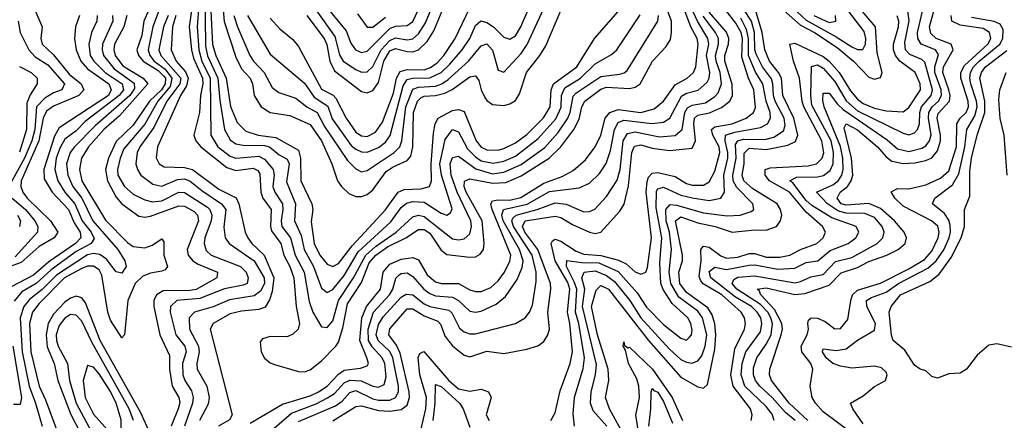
# Model space of a CAD drawing. Header units: inches. Extents: x 884549 to 1028252, y 526810 to 653624.
# Tile 991 of 1056: x 1016312 to 1019765, y 625810 to 627215. Entities that reach past the tile are written whole.
import ezdxf

# ---------------------------------------------------------------- set-up
doc = ezdxf.new("R2010")
doc.units = ezdxf.units.IN
doc.header["$MEASUREMENT"] = 0
doc.layers.add('B0612', color=7, linetype='Continuous')

msp = doc.modelspace()

# ---------------------------------------------------------------- linework, layer by layer
at = {"layer": 'B0612', "color": 5}
for points, elevation in [([(1016959.3, 627430), (1016963.1, 627123.1), (1016970, 627088.6), (1017007.1, 627010), (1017013, 626933), (1017029.6, 626830), (1017050, 626793.5), (1017070, 626780.2), (1017095.6, 626775.6), (1017170, 626774.7), (1017187.5, 626770), (1017221.7, 626741.7), (1017250, 626725.9), (1017257.1, 626710), (1017246.9, 626646.9), (1017279.3, 626570), (1017275.7, 626510), (1017299, 626459), (1017308.8, 626410), (1017342.4, 626350), (1017370, 626274.3), (1017390, 626258.5), (1017410, 626269.7), (1017450, 626318.7), (1017499.2, 626400.8), (1017613, 626507), (1017650, 626556.3), (1017668.1, 626571.9), (1017690, 626577.9), (1017730, 626575), (1017790, 626537.4), (1017810, 626530.1), (1017822.5, 626537.5), (1017827.9, 626552.1), (1017791.4, 626670), (1017784.8, 626710), (1017804.3, 626795.7), (1017830, 626830.6), (1017850, 626822.2), (1017882.6, 626762.6), (1017910, 626734.1), (1017930, 626720.6), (1017972, 626712), (1018010, 626719.5), (1018050, 626737.3), (1018130, 626798.5), (1018192.2, 626867.8), (1018211.1, 626908.9), (1018212, 626950), (1018223.4, 626976.6), (1018278.4, 627010), (1018330, 627060.9), (1018386.8, 627093.2), (1018406.3, 627110), (1018487.8, 627232.2)], 2160), ([(1017120.3, 625799.8), (1017233.5, 625866.5), (1017330, 625896), (1017359.8, 625910), (1017390.3, 625929.7), (1017430, 625972.6), (1017450, 625985.9), (1017507, 625993), (1017530, 626001.9), (1017534.9, 626010), (1017529.6, 626030), (1017504.7, 626090), (1017511.9, 626170), (1017527.5, 626210), (1017577.3, 626270), (1017586.5, 626330), (1017610, 626357.5), (1017650, 626375.9), (1017690, 626381.5), (1017710, 626373.2), (1017740.7, 626320.7), (1017770, 626295.8), (1017790, 626289.8), (1017850, 626289.8), (1017890, 626267.7), (1017910, 626262.1), (1017930, 626262.6), (1017963.7, 626276.3), (1017990, 626299.9), (1018011.3, 626330), (1018031, 626369), (1018033.7, 626390), (1017968.8, 626550), (1017963.9, 626570), (1017970, 626579.6), (1017990, 626584.1), (1018030, 626582.6), (1018068.6, 626591.4), (1018150, 626642.3), (1018214, 626666), (1018253, 626687), (1018295.6, 626724.4), (1018330, 626769), (1018349.8, 626810.2), (1018365, 626870), (1018381.7, 626890), (1018410, 626900.1), (1018490, 626890.2), (1018537.1, 626902.9), (1018569.8, 626930.2), (1018610, 626987.4), (1018651.9, 627010), (1018674.8, 627030), (1018682.3, 627050), (1018691.3, 627130), (1018687.1, 627150), (1018665.9, 627190), (1018590.9, 627390)], 2080), ([(1017110.4, 627230), (1017190, 627094.7), (1017310, 626993.3), (1017344.1, 626944.1), (1017392.5, 626912.5), (1017408, 626868), (1017474.7, 626774.7), (1017490, 626760.8), (1017510, 626752), (1017530, 626751.4), (1017570, 626767.2), (1017594.2, 626785.8), (1017610.8, 626809.2), (1017656.4, 626983.6), (1017670, 627005.6), (1017689.4, 627010.6), (1017750, 627011.7), (1017790, 627030.7), (1017820.6, 627059.4), (1017863.3, 627110), (1017890.5, 627149.5), (1017910, 627194.7), (1017928.9, 627211.1), (1017950, 627205.4), (1017973.5, 627190), (1018010, 627154.6), (1018030, 627147.3), (1018050, 627159.3), (1018068.6, 627190), (1018146.5, 627370)], 2260), ([(1017178.9, 625761.1), (1017264.7, 625835.3), (1017351.5, 625868.5), (1017391.4, 625888.6), (1017415.5, 625904.5), (1017450, 625941.7), (1017470, 625951.5), (1017508.8, 625948.8), (1017550, 625929.8), (1017570, 625926.8), (1017590, 625935.4), (1017597.4, 625962.6), (1017591.8, 626010), (1017582.9, 626030), (1017547.9, 626067.9), (1017535.3, 626090), (1017533.7, 626130), (1017552.1, 626190), (1017608.1, 626250), (1017619.8, 626270), (1017630.7, 626309.3), (1017641.1, 626318.9), (1017650, 626325), (1017670, 626327.5), (1017690, 626314.2), (1017729.2, 626270), (1017750, 626254.6), (1017770, 626246.6), (1017830, 626242.8), (1017850.9, 626230.9), (1017890, 626193.7), (1017910, 626189.7), (1017930, 626192.6), (1017982.8, 626217.2), (1018015.2, 626244.8), (1018055.9, 626304.1), (1018074.2, 626345.8), (1018077.4, 626370), (1018065, 626410), (1018007.2, 626510), (1018003, 626530), (1018008, 626550), (1018091.6, 626568.4), (1018170, 626612.3), (1018274.3, 626625.7), (1018310, 626641.8), (1018344.5, 626675.5), (1018368.5, 626711.5), (1018383.5, 626756.5), (1018398.2, 626830), (1018410, 626854.3), (1018430, 626863), (1018528.1, 626851.9), (1018570, 626856.6), (1018592.2, 626870), (1018632.5, 626947.5), (1018650, 626957.7), (1018691.2, 626968.8), (1018723.1, 626996.9), (1018729.9, 627010), (1018732.5, 627030), (1018720.1, 627090), (1018728.1, 627130), (1018725.3, 627150), (1018688.3, 627210), (1018626.3, 627346.3)], 2060), ([(1017349.8, 627250), (1017416.9, 627156.9), (1017432.7, 627092.7), (1017445.6, 627070), (1017490, 627040.8), (1017510, 627031.9), (1017530, 627032.1), (1017550, 627051.8), (1017579.4, 627110), (1017610, 627142.6), (1017630, 627151.6), (1017670, 627144.8), (1017690, 627148.3), (1017710, 627165.4), (1017735, 627205), (1017778.2, 627310)], 2340), ([(1017390, 627256.9), (1017456.7, 627176.7), (1017473.4, 627133.4), (1017488.8, 627110), (1017510, 627100.8), (1017530, 627105.1), (1017610, 627184), (1017630, 627192.7), (1017670, 627195.6), (1017690, 627209.1), (1017747, 627330)], 2360), ([(1017062.2, 627230), (1017075.2, 627190), (1017118.6, 627090), (1017131.1, 627070), (1017169.1, 627030), (1017197.6, 626977.6), (1017220.5, 626960.5), (1017280.5, 626940.5), (1017318.3, 626910), (1017355.3, 626890), (1017380.3, 626840.3), (1017461.2, 626721.2), (1017490, 626692.3), (1017510, 626682.1), (1017530, 626687), (1017624.9, 626750), (1017644.8, 626770), (1017651.6, 626790), (1017665.7, 626910), (1017690, 626971.9), (1017710, 626978.5), (1017770, 626982.4), (1017791.7, 626990), (1017814.6, 627005.4), (1017886.2, 627070), (1017930, 627123.8), (1017950, 627131.1), (1017970, 627108.5), (1017990, 627038), (1018010, 627032), (1018070, 627097.3), (1018091.2, 627128.8), (1018170, 627299.6)], 2240), ([(1017318.7, 627230), (1017379.3, 627150), (1017389, 627129), (1017399.5, 627070), (1017416.2, 627036.2), (1017510, 626963.7), (1017530, 626958.6), (1017550, 626967.1), (1017570, 626995.7), (1017589, 627070), (1017610, 627106.5), (1017630, 627114.8), (1017670, 627103.6), (1017690, 627102.7), (1017710.3, 627110), (1017740.7, 627139.3), (1017763.7, 627176.3), (1017810.8, 627290)], 2320), ([(1018371.1, 625790), (1018323.4, 625843.4), (1018313.2, 625870), (1018316.1, 625910), (1018331.2, 625970), (1018334.2, 626005.8), (1018285.5, 626210), (1018294.1, 626270), (1018283.5, 626310), (1018291.2, 626330), (1018330, 626335), (1018370, 626318.4), (1018397.5, 626297.5), (1018451, 626231), (1018490, 626170.3), (1018590, 626060.1), (1018630, 626023.6), (1018650, 626013.7), (1018670, 626011.2), (1018690, 626018.5), (1018703.7, 626036.3), (1018715.8, 626070), (1018721.1, 626110), (1018706.3, 626170), (1018690, 626193), (1018622.7, 626242.7), (1018594.9, 626290), (1018589.8, 626330), (1018597.6, 626410), (1018590, 626469.8), (1018579.2, 626510), (1018577.5, 626550), (1018592.5, 626567.5), (1018614.8, 626565.2), (1018710, 626538), (1018792.3, 626527.7), (1018838.7, 626530), (1018876.8, 626543.2), (1018886.5, 626550), (1018882.9, 626570), (1018826.5, 626626.5), (1018814.2, 626650), (1018812.6, 626670), (1018824, 626730), (1018822.5, 626777.5), (1018829.9, 626790.1), (1018850, 626795.9), (1018925.3, 626794.7), (1018956.1, 626803.9), (1018990, 626825.8), (1018995.7, 626844.3), (1018993, 626870), (1018960.8, 626930), (1018954.7, 626950), (1018953.4, 626990), (1018947.9, 627007.9), (1018916.6, 627050), (1018894.8, 627094.8), (1018890.3, 627110), (1018888.5, 627170), (1018877.9, 627210), (1018827, 627290)], 1940), ([(1016360.6, 627260.6), (1016390.6, 627190.6), (1016385.3, 627150), (1016390.4, 627130), (1016430, 627091.9), (1016484.8, 627024.8), (1016527.3, 626990), (1016536.9, 626970), (1016519, 626950), (1016430, 626911.6), (1016405.4, 626894.6), (1016394.5, 626870), (1016378.5, 626790), (1016316.3, 626650), (1016315.9, 626630), (1016322.7, 626610), (1016337.7, 626590), (1016419.7, 626510), (1016444.9, 626470), (1016439.5, 626460.5), (1016432.1, 626450), (1016379.7, 626420.3), (1016316.4, 626363.6), (1016221.7, 626330)], 1880), ([(1016764, 627250), (1016747.6, 627210), (1016739.9, 627160.1), (1016722.7, 627110), (1016728, 627090), (1016745.1, 627070), (1016797.1, 627037.1), (1016817.7, 627017.7), (1016823, 627010), (1016822.3, 626990), (1016809.1, 626970), (1016766.9, 626930), (1016710, 626845.3), (1016650, 626788.1), (1016622.8, 626730), (1016612.2, 626690), (1016620.1, 626650), (1016650, 626593), (1016670.1, 626570), (1016730, 626526.8), (1016750, 626522.5), (1016770, 626526.6), (1016870, 626562.7), (1016890, 626561.3), (1016923, 626543), (1016935.2, 626530), (1016938.3, 626510), (1016898.9, 626410), (1016902.3, 626390), (1016919.2, 626370), (1016937.5, 626357.5), (1017005.1, 626330), (1017003.3, 626310), (1016930.5, 626269.5), (1016910, 626265.4), (1016815.4, 626264.6), (1016791.2, 626250), (1016782.3, 626230), (1016781.6, 626210), (1016803.6, 626110), (1016837.1, 626037.1), (1016837.5, 625990), (1016845.9, 625930), (1016870.3, 625890), (1016873, 625873), (1016868, 625850), (1016842.5, 625790)], 2020), ([(1016801.2, 627250), (1016778.6, 627190), (1016762.3, 627110), (1016767.6, 627090), (1016783.8, 627070), (1016821.4, 627041.4), (1016845.6, 627010), (1016838.8, 626981.2), (1016795.8, 626930), (1016750.4, 626849.6), (1016677.4, 626762.6), (1016663.6, 626730), (1016654.1, 626690), (1016656.4, 626670), (1016679, 626630), (1016710, 626603.5), (1016750, 626584.2), (1016776.9, 626576.9), (1016810, 626579.8), (1016870, 626610), (1016890, 626609.8), (1016970, 626558), (1016978.6, 626550), (1016985.4, 626530), (1016983.4, 626510), (1016961, 626450), (1016959.1, 626430), (1016965.8, 626405.8), (1016982.8, 626390), (1017085.6, 626350), (1017105.4, 626330), (1017112.6, 626310), (1017109.4, 626290.6), (1017095.9, 626284.1), (1017030, 626271.9), (1016943, 626237), (1016862.2, 626230), (1016840.3, 626210), (1016839.2, 626190), (1016858.7, 626110), (1016890.8, 626070), (1016895.7, 626050), (1016883.1, 626010), (1016883.4, 625970), (1016890.4, 625950.5), (1016913.8, 625913.8), (1016919.8, 625890), (1016917.5, 625870), (1016889.8, 625790)], 2040), ([(1016915.4, 627255.4), (1016905.9, 627190), (1016913.9, 627110), (1016920.7, 627080.7), (1016953, 627010), (1016954.2, 626990), (1016945.6, 626950), (1016942.3, 626890), (1016922.1, 626810), (1016929.3, 626790), (1016946.4, 626770), (1017037.6, 626697.6), (1017070, 626686.9), (1017130, 626695.1), (1017146.5, 626686.5), (1017154.3, 626674.3), (1017157.3, 626610), (1017164.4, 626590), (1017193.8, 626550), (1017191, 626490), (1017194.8, 626474.8), (1017227.6, 626430), (1017238.5, 626390), (1017259.3, 626350), (1017273.5, 626310), (1017280.7, 626210), (1017293.4, 626150), (1017287.9, 626130), (1017270, 626112.5), (1017250, 626103.5), (1017190, 626104.5), (1017163.5, 626096.5), (1017154.7, 626085.3), (1017158.1, 626050), (1017170, 626027.9), (1017190, 626011.5), (1017205.5, 626005.5), (1017290, 625981.9), (1017310, 625980.8), (1017330, 625986.8), (1017370, 626018.8), (1017420.8, 626070), (1017430, 626084.5), (1017445.3, 626134.7), (1017460.8, 626219.2), (1017510, 626293.5), (1017537.8, 626362.2), (1017561.1, 626390), (1017601.6, 626418.4), (1017666.1, 626450), (1017710, 626479.1), (1017730, 626479.2), (1017750, 626466.9), (1017790, 626407.5), (1017810, 626392.3), (1017890, 626382.6), (1017910, 626383.7), (1017927.1, 626392.9), (1017938.3, 626410), (1017941, 626430), (1017933.5, 626510), (1017877.9, 626610), (1017870.5, 626630), (1017871.4, 626648.6), (1017890, 626657.4), (1017970, 626642.5), (1018016.1, 626643.9), (1018070, 626668.3), (1018168.6, 626730), (1018210, 626770), (1018254.5, 626830), (1018273.3, 626866.7), (1018283, 626910), (1018293.1, 626930), (1018350, 626971.6), (1018370, 626978.8), (1018450, 626974.2), (1018470, 626978.8), (1018487.1, 626990), (1018530.4, 627069.6), (1018578.8, 627121.2), (1018593.6, 627146.4), (1018598.1, 627170), (1018597.3, 627210), (1018575.6, 627270)], 2120), ([(1016940.4, 627270), (1016934.6, 627190), (1016939.7, 627110), (1016950.8, 627070), (1016979.8, 627010), (1016981.7, 626810), (1017007.1, 626770), (1017050, 626736.8), (1017070, 626729.8), (1017150, 626736.9), (1017170, 626726.5), (1017200.9, 626690), (1017204.5, 626670), (1017200, 626630), (1017206.5, 626610), (1017233.5, 626570), (1017234.9, 626550), (1017228.5, 626510), (1017231.5, 626490), (1017261.9, 626450), (1017277.4, 626390), (1017309.2, 626330), (1017327.1, 626227.1), (1017339.2, 626190), (1017370, 626138.2), (1017390, 626135.6), (1017410, 626158.7), (1017429.7, 626230), (1017482.7, 626310), (1017525.2, 626390), (1017559.5, 626420.5), (1017632.1, 626470), (1017690, 626523.5), (1017710, 626530.3), (1017730, 626525.6), (1017830, 626446.7), (1017850, 626443.2), (1017870, 626446.6), (1017890, 626464.8), (1017895.7, 626490), (1017893.5, 626510), (1017845.4, 626610), (1017824.4, 626670), (1017821, 626710), (1017830, 626732.5), (1017850, 626736.3), (1017911.9, 626691.9), (1017970, 626674.6), (1018010, 626680.2), (1018070, 626708), (1018152.8, 626767.2), (1018200.3, 626819.7), (1018234.5, 626870), (1018242.7, 626890), (1018252.3, 626947.7), (1018262.1, 626957.9), (1018350, 627016.8), (1018415.4, 627024.6), (1018431.3, 627028.7), (1018442.4, 627037.6), (1018549.9, 627210), (1018551.7, 627230)], 2140), ([(1016981.3, 627270), (1016988.2, 627128.2), (1016999.1, 627090), (1017035.7, 627010), (1017051.2, 626911.2), (1017074.4, 626854.4), (1017104.6, 626824.6), (1017148.3, 626810), (1017210, 626802.2), (1017290, 626758.3), (1017296.1, 626730), (1017298.2, 626650), (1017336.2, 626570), (1017340.2, 626550), (1017333.9, 626506.1), (1017344.3, 626430), (1017364.5, 626390), (1017390, 626358.2), (1017410, 626350.1), (1017430, 626360.4), (1017478.2, 626421.8), (1017593, 626547), (1017639.2, 626610), (1017659.8, 626620.2), (1017718.3, 626621.7), (1017749.1, 626630.9), (1017756.1, 626650), (1017754.7, 626710), (1017762.6, 626817.4), (1017768.8, 626850), (1017779, 626870), (1017830, 626896.8), (1017850, 626900.3), (1017870, 626893.6), (1017912.5, 626790), (1017930, 626768.4), (1017950, 626759), (1017990, 626758.4), (1018010, 626763.4), (1018050, 626783.5), (1018090, 626813.3), (1018149, 626871), (1018172.2, 626910), (1018175.8, 626970), (1018183.8, 626990), (1018265.1, 627050), (1018327.6, 627150), (1018410, 627244.5)], 2180), ([(1017025, 627250), (1017028.8, 627208.8), (1017070, 627083.6), (1017090, 627042.7), (1017120.4, 627010), (1017128.5, 626990), (1017134.2, 626950), (1017158, 626910), (1017190, 626889.5), (1017259.6, 626879.6), (1017330, 626847.9), (1017370, 626790), (1017406.1, 626710), (1017426.7, 626650), (1017439.9, 626630), (1017465.9, 626605.9), (1017490, 626595.6), (1017510, 626595.1), (1017530, 626602.2), (1017550, 626618.4), (1017597.3, 626682.7), (1017621, 626699), (1017670, 626721.7), (1017683.1, 626736.9), (1017690, 626770), (1017693.3, 626890), (1017706.2, 626930), (1017718.4, 626941.6), (1017730, 626946.9), (1017770, 626949.4), (1017802.2, 626957.8), (1017828.9, 626971.1), (1017890, 627014.7), (1017910, 627019.1), (1017921.7, 627001.7), (1017930.1, 626970), (1017943.1, 626943.1), (1017950, 626932.1), (1017970, 626918.5), (1018010, 626914.7), (1018030, 626919.8), (1018050, 626932), (1018064.9, 626955.1), (1018089.6, 627030), (1018136, 627090), (1018156.3, 627123.7), (1018210, 627247.3)], 2220), ([(1017190, 627220.6), (1017223.5, 627183.5), (1017270, 627145.5), (1017290, 627121.1), (1017370, 626971.9), (1017410.8, 626950.8), (1017420.8, 626940.8), (1017456.2, 626870), (1017490, 626821.4), (1017510, 626808.1), (1017530, 626806.1), (1017558.9, 626821.1), (1017584.3, 626855.7), (1017622.1, 626957.9), (1017633.3, 627010), (1017646.1, 627033.9), (1017670, 627040.6), (1017730, 627039.8), (1017752.6, 627047.4), (1017775.9, 627064.1), (1017799.7, 627090), (1017839, 627150), (1017890, 627256.5)], 2280), ([(1017410, 625808.7), (1017490, 625858.4), (1017510, 625861.3), (1017570, 625844.9), (1017610, 625842.5), (1017650, 625847.9), (1017670, 625863.2), (1017678.3, 625890), (1017677.2, 625910), (1017645.6, 626045.6), (1017633.5, 626073.5), (1017606.7, 626110), (1017610, 626131.3), (1017670, 626200.8), (1017690, 626201.4), (1017730, 626176.9), (1017777.5, 626157.5), (1017787.1, 626147.1), (1017804.2, 626104.2), (1017830, 626071.8), (1017870, 626038.6), (1017890, 626033.3), (1017950, 626052.8), (1018010, 626045.2), (1018090, 626059.9), (1018128.7, 626071.3), (1018150, 626086.5), (1018163.8, 626110), (1018169.2, 626130), (1018163.4, 626190), (1018174.7, 626270), (1018173.3, 626290), (1018128.3, 626410), (1018083.5, 626470), (1018074.5, 626490), (1018084.5, 626510), (1018190, 626526.7), (1018210, 626521.1), (1018250, 626497), (1018310, 626469.8), (1018330, 626465.5), (1018350, 626470.1), (1018416.1, 626543.9), (1018431.2, 626568.8), (1018447.2, 626632.8), (1018458.1, 626750), (1018468.1, 626771.9), (1018490, 626776.7), (1018530, 626765), (1018590, 626756.8), (1018670, 626764.8), (1018681.8, 626790), (1018675.4, 626850), (1018678, 626870), (1018690, 626880.7), (1018731.3, 626888.7), (1018772.7, 626907.3), (1018802, 626930), (1018811.2, 626950), (1018810.2, 626989.8), (1018784, 627070), (1018784, 627090), (1018798, 627130), (1018798.6, 627150), (1018790, 627171.2), (1018730, 627241.6)], 2020), ([(1018173.9, 625810), (1018190, 625836.9), (1018206.8, 625913.2), (1018242.3, 626010), (1018250.2, 626050), (1018240.5, 626150), (1018232.3, 626190), (1018240.8, 626270), (1018233.5, 626293.5), (1018190, 626370), (1018175.8, 626430), (1018180.2, 626439.8), (1018190, 626445.7), (1018210, 626438.9), (1018263.3, 626403.3), (1018290, 626392.8), (1018350, 626388.8), (1018412.2, 626372.2), (1018438.8, 626358.8), (1018470, 626331.6), (1018490, 626322.5), (1018507.6, 626330), (1018513.4, 626346.6), (1018527.3, 626450), (1018508.8, 626610), (1018511.7, 626648.3), (1018517.4, 626662.6), (1018530, 626676.7), (1018550, 626679.2), (1018610, 626664.9), (1018650, 626640.9), (1018670, 626634.5), (1018710, 626635.4), (1018730, 626646.2), (1018750, 626684.2), (1018766.8, 626750), (1018764.6, 626770), (1018742.5, 626810), (1018738.2, 626830), (1018750, 626839.3), (1018810, 626850.5), (1018859.9, 626870), (1018884.6, 626890), (1018892.4, 626907.6), (1018886.3, 626970), (1018867.9, 627010), (1018844.2, 627084.1), (1018846.9, 627150), (1018841.4, 627170), (1018823, 627203), (1018787.1, 627250)], 1980), ([(1018434.5, 625750), (1018379.7, 625850), (1018366.4, 625890), (1018378.1, 625950), (1018375.4, 625990), (1018337.7, 626110), (1018317.1, 626210), (1018333.5, 626266.5), (1018350, 626283.6), (1018376.6, 626270), (1018516.5, 626090), (1018630, 625962.2), (1018690, 625927.4), (1018710, 625922.8), (1018724.1, 625935.9), (1018750, 626059.6), (1018753.4, 626110), (1018749.2, 626149.2), (1018740.5, 626180.5), (1018725.3, 626205.3), (1018650, 626258.1), (1018626.4, 626290), (1018623.8, 626330), (1018636.4, 626370), (1018635.6, 626390), (1018612.1, 626510), (1018630, 626523.6), (1018690, 626502.5), (1018750.4, 626490.4), (1018810, 626470.1), (1018890, 626478), (1018930, 626477.2), (1018965.2, 626490), (1018979.7, 626510), (1018983.9, 626530), (1018979.7, 626550), (1018968.1, 626570), (1018882.6, 626622.6), (1018850.8, 626650), (1018845.1, 626670), (1018852.2, 626710), (1018852.4, 626747.6), (1018870, 626764.9), (1018930, 626760), (1019005.2, 626774.8), (1019032.1, 626787.9), (1019040.6, 626810), (1019026.3, 626870), (1018987.5, 626950), (1018983, 627010), (1018973.1, 627030), (1018941.3, 627070), (1018924.4, 627110), (1018915.9, 627170), (1018892.6, 627250)], 1920), ([(1018957.5, 625810), (1018950, 625832.2), (1018930, 625858.9), (1018855.1, 625930), (1018841.7, 625970), (1018845, 626010), (1018858.5, 626050), (1018910, 626120.4), (1018914.7, 626150), (1018910.4, 626170), (1018898.2, 626190), (1018877.6, 626210), (1018822.4, 626242.4), (1018735.9, 626310), (1018730, 626332.1), (1018750, 626347.4), (1018790, 626339), (1018870, 626355), (1018890, 626355.2), (1018970, 626340.8), (1019030, 626343.4), (1019070, 626364.4), (1019110.3, 626369.7), (1019153.8, 626406.2), (1019217.3, 626430), (1019243.9, 626450), (1019255, 626470), (1019245.4, 626490), (1019160.4, 626520.4), (1019090, 626564.3), (1019070, 626581.2), (1019023, 626643), (1019013.1, 626650), (1019036.3, 626663.7), (1019110, 626664.5), (1019131.1, 626668.9), (1019154, 626686), (1019164.5, 626710), (1019165.9, 626750), (1019156.9, 626790), (1019090, 626915.8), (1019086.2, 626950), (1019088.2, 627051.8), (1019110, 627057.1), (1019130, 627045.4), (1019170, 626998.1), (1019210, 626930.3), (1019250, 626895.7), (1019410, 626817.6), (1019430, 626812), (1019450, 626818.5), (1019460.1, 626830), (1019466.8, 626850), (1019468.1, 626890), (1019474.5, 626910), (1019508.2, 626950), (1019512.6, 626970), (1019486.1, 627066.1), (1019475.4, 627075.4), (1019433, 627093), (1019418.1, 627110), (1019415.4, 627135.4), (1019431.4, 627211.4), (1019426.1, 627246.1)], 1860), ([(1019030.7, 625810), (1018997.5, 625837.5), (1018950.7, 625890.7), (1018907.4, 625930), (1018891.6, 625950), (1018885.2, 625970), (1018885.4, 625994.6), (1018896.3, 626030), (1018930, 626077.5), (1018946.5, 626110), (1018951.3, 626148.7), (1018946.4, 626170), (1018935.8, 626190), (1018910, 626217.1), (1018826.1, 626270), (1018809.9, 626290), (1018815.9, 626304.1), (1018830, 626312), (1018890, 626317.5), (1019030, 626293), (1019050, 626296.8), (1019085.9, 626314.1), (1019130, 626321.7), (1019172.5, 626367.5), (1019230, 626381.3), (1019319.3, 626430), (1019339.2, 626450), (1019342.9, 626470), (1019336.4, 626490), (1019310, 626521.9), (1019275.6, 626535.6), (1019210, 626536.6), (1019183.6, 626543.6), (1019144.8, 626570), (1019105.5, 626610), (1019163.3, 626636.7), (1019182.1, 626650), (1019194.4, 626670), (1019199, 626690), (1019198, 626730), (1019190.3, 626770.3), (1019132.6, 626910), (1019128, 626932), (1019130, 626957.6), (1019150, 626958.2), (1019179.2, 626919.2), (1019200, 626900), (1019354.4, 626794.4), (1019390, 626762.4), (1019430, 626753.2), (1019475.7, 626764.3), (1019490, 626773), (1019502.5, 626790), (1019508.2, 626811.8), (1019499.1, 626870), (1019500.2, 626890), (1019511.6, 626910), (1019533.5, 626930), (1019544.3, 626950), (1019543.5, 626970), (1019521.5, 627030), (1019521.5, 627050), (1019533.8, 627093.8), (1019523.7, 627110), (1019472.6, 627130), (1019461.5, 627150), (1019460.3, 627170), (1019478.6, 627250)], 1840), ([(1019075.4, 625810), (1019010, 625871), (1018948.5, 625950), (1018941.5, 625970), (1018942.1, 625990), (1018982.2, 626110), (1018986.5, 626130), (1018983.9, 626150), (1018959.3, 626199.3), (1018910.9, 626250), (1018905.2, 626265.2), (1018897.5, 626270), (1018930, 626274.7), (1019030, 626251.2), (1019065.4, 626254.6), (1019150, 626283.9), (1019192.4, 626327.6), (1019250, 626346.3), (1019290, 626366.9), (1019352.5, 626390), (1019392.5, 626410), (1019416.9, 626430), (1019421.4, 626450), (1019414, 626470), (1019379.4, 626510), (1019330, 626553.8), (1019290, 626570.3), (1019210, 626564.5), (1019192.7, 626570), (1019178.9, 626590), (1019189.3, 626610), (1019214.8, 626630), (1019227.3, 626650), (1019232.9, 626670), (1019228.6, 626730), (1019203.5, 626836.5), (1019210, 626850.1), (1019250, 626828.6), (1019319.6, 626770), (1019350, 626733.9), (1019370, 626719.1), (1019410, 626711.5), (1019450, 626713.1), (1019490, 626721.3), (1019510, 626730.9), (1019530, 626755.3), (1019541, 626790), (1019541.4, 626810), (1019528.8, 626870), (1019533.1, 626886.9), (1019572.5, 626930), (1019574.6, 626950), (1019570.2, 626970), (1019549.3, 627030), (1019551.6, 627050), (1019585.2, 627110), (1019578.1, 627130), (1019525.6, 627150), (1019506.9, 627166.9), (1019502.8, 627190), (1019518.9, 627250)], 1820), ([(1018990, 627248.8), (1019050, 627196.7), (1019099.3, 627170), (1019178.1, 627118.1), (1019235.5, 627070), (1019290, 627013.9), (1019310, 627006.3), (1019330, 627012.8), (1019336.9, 627030), (1019318.8, 627098.8), (1019313, 627190), (1019247.4, 627267.4)], 1920), ([(1019009.4, 627269.4), (1019070, 627213.6), (1019175.3, 627155.3), (1019230, 627119.7), (1019250, 627110.8), (1019268.6, 627111.4), (1019278.2, 627130), (1019279.5, 627150), (1019273.5, 627173.5), (1019204, 627264)], 1940), ([(1016306.9, 627210), (1016313.4, 627170), (1016343.4, 627110), (1016365.5, 627085.5), (1016410, 627057.1), (1016469.2, 626990), (1016459.8, 626970), (1016430, 626958.8), (1016399.7, 626940.3), (1016370.7, 626910), (1016364.2, 626830), (1016353.7, 626790), (1016328.1, 626730), (1016274, 626630)], 1860), ([(1016521.2, 627230), (1016507.7, 627190), (1016504, 627150), (1016509.4, 627110), (1016525.6, 627070), (1016550, 627043), (1016623.8, 626990), (1016632.9, 626970), (1016623.2, 626950), (1016450, 626836.3), (1016433.6, 626806.4), (1016396.5, 626690), (1016397.5, 626657.5), (1016425.7, 626610), (1016482.4, 626550), (1016502.4, 626502.4), (1016523.8, 626470), (1016525.8, 626450), (1016507.1, 626430), (1016413.3, 626366.7), (1016360.2, 626319.8), (1016281.7, 626278.3)], 1920), ([(1016583.3, 627230), (1016582.2, 627210), (1016563.4, 627170), (1016554.3, 627130), (1016558.8, 627090), (1016571.8, 627070), (1016611.4, 627030), (1016671.4, 626990), (1016676, 626970), (1016660.6, 626950), (1016541.5, 626858.5), (1016510, 626826.2), (1016470, 626795.9), (1016453.1, 626766.9), (1016439.2, 626730), (1016434.6, 626690), (1016445.6, 626650), (1016469.6, 626610), (1016505.4, 626570), (1016530.8, 626510), (1016562.2, 626470), (1016572.4, 626447.6), (1016562.9, 626430), (1016510, 626402.6), (1016422.2, 626337.8), (1016370, 626290.3), (1016319.6, 626260.4), (1016292.1, 626227.8)], 1940), ([(1016636.7, 627230), (1016637.9, 627210), (1016601.5, 627130), (1016600.4, 627110), (1016605.8, 627090), (1016642.6, 627042.6), (1016713, 626993), (1016714.1, 626974.1), (1016698.1, 626950), (1016576.8, 626843.2), (1016503.7, 626770), (1016488.2, 626750), (1016476.2, 626710), (1016481, 626670), (1016497.5, 626630), (1016529.4, 626589.4), (1016568.5, 626510), (1016655.8, 626410), (1016680.7, 626370), (1016685.5, 626350), (1016670, 626326.6), (1016650, 626330.6), (1016616.1, 626376.1), (1016592.4, 626392.4), (1016570, 626395.4), (1016550, 626391), (1016440.4, 626319.6), (1016390, 626269.4), (1016345.5, 626234.5), (1016326.2, 626210), (1016313.3, 626170), (1016320, 626050), (1016344.5, 625930), (1016367.1, 625870), (1016390.8, 625790)], 1960), ([(1016686.9, 627230), (1016677.1, 627190), (1016644.5, 627130), (1016641.4, 627110), (1016646.4, 627090), (1016673.8, 627053.9), (1016744.7, 627010), (1016761.6, 626990), (1016662, 626878), (1016607.3, 626830), (1016552.8, 626770), (1016529, 626730), (1016521.3, 626690), (1016529.4, 626650), (1016612.6, 626512.6), (1016690, 626433.5), (1016710, 626420.2), (1016750, 626415.3), (1016775.7, 626424.3), (1016810, 626446.8), (1016816.6, 626436.6), (1016817.5, 626390), (1016829.7, 626350), (1016821.7, 626338.3), (1016810, 626333.4), (1016770, 626326.5), (1016744, 626316), (1016716.2, 626290), (1016690.5, 626230), (1016678.8, 626110), (1016670, 626099.2), (1016630, 626161.4), (1016620.4, 626190), (1016599.7, 626319.7), (1016590, 626337.6), (1016570, 626350.9), (1016550, 626350.8), (1016530, 626343.3), (1016469.2, 626310), (1016379.5, 626220.5), (1016356.4, 626190), (1016346.6, 626150), (1016350.6, 626050), (1016379.4, 625930), (1016402.1, 625882.1), (1016450.9, 625750)], 1980), ([(1016832.2, 627230), (1016816.4, 627190), (1016799.5, 627110), (1016806.3, 627090), (1016876.5, 627010), (1016873.1, 626990), (1016827.2, 626930), (1016782.2, 626837.8), (1016732.7, 626770), (1016723.1, 626750), (1016719.5, 626710), (1016724.4, 626690), (1016736.8, 626670), (1016778.6, 626638.6), (1016810, 626632.1), (1016865.3, 626654.7), (1016890, 626657.5), (1016910, 626648.8), (1016950, 626615.8), (1017019.3, 626570), (1017034.3, 626550), (1017027.9, 626487.9), (1017031.9, 626450), (1017046.2, 626430), (1017134.5, 626370), (1017168.5, 626310), (1017169.8, 626290), (1017156.7, 626263.4), (1017133.5, 626246.5), (1017047.3, 626232.7), (1016990, 626207.8), (1016924.4, 626190), (1016905.7, 626170), (1016907.4, 626130), (1016938.7, 626070), (1016941.3, 626050), (1016933, 626010), (1016933.6, 625990), (1016968.5, 625930), (1016976.5, 625890), (1016972.7, 625867.3), (1016942.3, 625810)], 2060), ([(1016859, 627230), (1016847.1, 627190), (1016843.4, 627110), (1016860.5, 627070), (1016892.9, 627032.9), (1016902.5, 627010), (1016896.5, 626983.5), (1016875.1, 626950), (1016794.6, 626770), (1016790.5, 626730.5), (1016800.9, 626710), (1016818.8, 626698.8), (1016890, 626697.6), (1016918.1, 626690), (1017010, 626620.9), (1017070.5, 626590.5), (1017080.2, 626570), (1017102.9, 626470), (1017111.8, 626450), (1017126.1, 626430), (1017168.6, 626390), (1017203, 626310), (1017197.4, 626262.6), (1017187.6, 626232.4), (1017172.9, 626207.1), (1017150, 626199.2), (1017090, 626193.6), (1017050, 626183.5), (1016990.1, 626150), (1016979.9, 626130), (1017056.6, 625830), (1017047.7, 625812.3), (1017008.5, 625790)], 2080), ([(1017290, 625806.7), (1017419.2, 625860.8), (1017443, 625877), (1017470, 625908.2), (1017490, 625914.9), (1017550, 625885.5), (1017570, 625880.7), (1017610, 625881.3), (1017630, 625890.1), (1017639.8, 625910), (1017640.2, 625930), (1017620.3, 626030), (1017610, 626051.4), (1017569.1, 626090), (1017561.7, 626110), (1017570, 626146), (1017586.5, 626173.5), (1017650, 626242.1), (1017666.8, 626253.2), (1017690, 626250.1), (1017730, 626219.1), (1017750, 626209.2), (1017817.1, 626197.1), (1017827.5, 626187.5), (1017854, 626134), (1017870, 626120.5), (1017890, 626113.2), (1017910, 626114.2), (1018050, 626149.6), (1018084.4, 626170), (1018099.6, 626190), (1018110, 626214.4), (1018122.4, 626297.6), (1018122.8, 626330), (1018109.3, 626390), (1018044, 626490), (1018037.1, 626510), (1018041, 626519), (1018053.1, 626530), (1018127, 626550), (1018190, 626573.5), (1018227.9, 626567.9), (1018290, 626541.6), (1018310, 626542.3), (1018328.9, 626551.1), (1018370, 626595.5), (1018407.2, 626652.8), (1018417.3, 626690), (1018428.5, 626790), (1018443.7, 626816.3), (1018470, 626821.8), (1018555.8, 626804.2), (1018610.4, 626809.6), (1018635.3, 626830), (1018644.1, 626890), (1018653.2, 626906.8), (1018670, 626916), (1018716.7, 626923.3), (1018750, 626945.5), (1018761.5, 626958.5), (1018773.3, 626990), (1018768.5, 627030), (1018753.6, 627070), (1018751.7, 627090), (1018762.5, 627130), (1018762.5, 627150), (1018752.3, 627170), (1018708.2, 627228.2)], 2040), ([(1017496, 627236), (1017530, 627189.5), (1017550, 627189.2), (1017595.1, 627224.9)], 2380), ([(1018257.4, 625790), (1018252.7, 625832.7), (1018257, 625890), (1018287.4, 625992.6), (1018291.9, 626030), (1018272.4, 626150), (1018260.8, 626190), (1018265.1, 626270), (1018256.7, 626296.6), (1018229, 626350), (1018230, 626370.8), (1018283.4, 626363.4), (1018342.4, 626362.4), (1018410, 626332.6), (1018477.7, 626257.7), (1018510, 626207.5), (1018570, 626146.3), (1018630, 626098), (1018650, 626091.6), (1018659.6, 626100.4), (1018667.1, 626110), (1018670, 626126.8), (1018665.1, 626150), (1018654.3, 626170), (1018600, 626220), (1018568.7, 626268.7), (1018560.3, 626290), (1018557.1, 626362.9), (1018563.5, 626450), (1018544.3, 626555.7), (1018545.5, 626614.5), (1018550, 626622.4), (1018570, 626628.6), (1018630, 626600), (1018669.9, 626590.1), (1018730, 626581.1), (1018770.9, 626589.1), (1018783, 626610), (1018781.4, 626670), (1018795.1, 626730), (1018794.9, 626750), (1018785.2, 626790), (1018787, 626810), (1018819.4, 626820.6), (1018910, 626837.5), (1018934.6, 626850), (1018945.3, 626870), (1018943.9, 626890), (1018929.8, 626929.8), (1018918, 626990), (1018891.6, 627031.6), (1018867.6, 627090), (1018867.9, 627150), (1018860.8, 627180.8), (1018841.2, 627221.2)], 1960), ([(1018876.4, 625810), (1018880.9, 625830), (1018874.1, 625850), (1018814.2, 625930), (1018805.4, 625970), (1018819.4, 626060.6), (1018853.4, 626130), (1018857.4, 626150), (1018853.4, 626170), (1018841.8, 626190), (1018773.5, 626250), (1018708.8, 626288.8), (1018699.9, 626299.9), (1018694.2, 626314.2), (1018701.7, 626370), (1018700.4, 626410), (1018710, 626421.5), (1018730, 626417.9), (1018770, 626386.7), (1018790, 626379.2), (1018830, 626383), (1018870, 626395.7), (1018890, 626395.4), (1018930, 626382.3), (1018977, 626383), (1019012.7, 626390), (1019050, 626409.2), (1019106.9, 626430), (1019129, 626450), (1019137.2, 626470), (1019126.7, 626490), (1019070, 626540.1), (1019010.9, 626610.9), (1018941.8, 626650), (1018925.6, 626670), (1018926.4, 626690), (1018943.6, 626696.4), (1019077, 626703), (1019106.5, 626710), (1019125.9, 626730), (1019131.3, 626748.7), (1019125.1, 626790), (1019062.1, 626910), (1019055.9, 626930), (1019046.7, 627010), (1019025.6, 627070), (1019013, 627130), (1019030, 627133.3), (1019130, 627086.9), (1019150.5, 627070.5), (1019186, 627030), (1019225.6, 626965.6), (1019250, 626936.6), (1019270, 626921.6), (1019310, 626904.9), (1019350, 626895.8), (1019410, 626892.5), (1019430, 626907.1), (1019470.7, 626970), (1019470, 626990.6), (1019451.6, 627030), (1019398.6, 627070), (1019382.9, 627090), (1019375.9, 627110), (1019376.4, 627130), (1019394, 627190), (1019394.4, 627210), (1019388.7, 627228.7)], 1880), ([(1019230, 625764.8), (1019130, 625839.6), (1019102.2, 625870), (1019091.2, 625890), (1019084.4, 625930), (1019093.6, 625990), (1019085.7, 626010), (1019054.9, 626050), (1019052, 626070), (1019073.5, 626110), (1019078, 626130), (1019075.1, 626150), (1019077.9, 626162.1), (1019087.2, 626170), (1019110, 626168.8), (1019136.5, 626156.5), (1019170, 626130.7), (1019190, 626132.6), (1019215.6, 626164.4), (1019225.9, 626230), (1019232.8, 626250), (1019250, 626266.9), (1019330, 626291.8), (1019430, 626342.2), (1019485.2, 626374.8), (1019510, 626404.1), (1019532.6, 626450), (1019536.8, 626470), (1019531.5, 626491.5), (1019509.9, 626510), (1019410, 626560.9), (1019380.8, 626590), (1019368, 626612), (1019390, 626622.9), (1019430, 626622.5), (1019490, 626636), (1019540.8, 626659.2), (1019570, 626685.1), (1019596.6, 626770), (1019598.1, 626850), (1019610, 626870), (1019631.1, 626890), (1019639.2, 626910), (1019638.3, 626930), (1019612.6, 627010), (1019612.6, 627030), (1019624.9, 627055.1), (1019706.5, 627130), (1019717.2, 627150), (1019712.5, 627170), (1019690, 627184.2), (1019610, 627196.4), (1019580.8, 627210), (1019578.2, 627230)], 1780), ([(1019096.6, 627230), (1019150, 627205.9), (1019173.8, 627210), (1019172.3, 627230)], 1960), ([(1019270, 625798.2), (1019234, 625850), (1019225.1, 625870), (1019270, 625896.5), (1019310, 625929.3), (1019348, 625950), (1019353.9, 625970), (1019350, 625979.7), (1019334.5, 625994.5), (1019310, 626000.6), (1019230, 625993.6), (1019190, 625999.7), (1019162.8, 626010), (1019140.2, 626030), (1019126.6, 626050), (1019130, 626061.3), (1019175.2, 626055.2), (1019210, 626060.6), (1019250, 626091.4), (1019310, 626126.1), (1019313.5, 626150), (1019282.3, 626210), (1019280.9, 626230), (1019298.6, 626241.4), (1019350, 626260.3), (1019393.5, 626290), (1019496.5, 626343.5), (1019526.2, 626370), (1019552.1, 626407.8), (1019571.5, 626450), (1019576.3, 626470), (1019575, 626495), (1019570, 626512.7), (1019555.5, 626535.5), (1019513.3, 626570), (1019520.7, 626590), (1019583.5, 626636.5), (1019604.7, 626675.3), (1019626, 626770), (1019633.6, 626830), (1019661.3, 626878.7), (1019669.5, 626910), (1019667.5, 626930), (1019647.1, 626990), (1019643.3, 627010), (1019645.6, 627030), (1019657.2, 627050), (1019677, 627070), (1019748.9, 627130), (1019760, 627150), (1019760.9, 627180.9), (1019750, 627199.7), (1019729.7, 627209.7), (1019650, 627223)], 1760), ([(1019790, 626067), (1019738.9, 626078.9), (1019710, 626073.6), (1019670, 626038.9), (1019631.7, 625990), (1019610, 625975.4), (1019570, 625973.6), (1019530, 625958.7), (1019510, 625964.2), (1019490, 625983.6), (1019470, 625989.7), (1019450, 626003.5), (1019416.2, 626056.2), (1019374.6, 626090), (1019368.7, 626108.7), (1019360.9, 626190), (1019367.4, 626210), (1019401, 626250), (1019503.2, 626296.8), (1019536.7, 626323.3), (1019578.6, 626381.4), (1019612.9, 626450), (1019625.1, 626490), (1019624.6, 626550), (1019643.6, 626596.4), (1019643.8, 626683.8), (1019649.5, 626729.5), (1019669.5, 626810), (1019696.8, 626890), (1019696.3, 626930), (1019678.6, 627010), (1019684.4, 627030), (1019699.3, 627050), (1019773, 627107)], 1740), ([(1016311.2, 627051.2), (1016352, 627030), (1016372.9, 627010), (1016373.1, 626990), (1016347.9, 626952.1), (1016336.9, 626923.1), (1016336, 626830), (1016310.9, 626750.9)], 1840), ([(1019774.6, 626670), (1019764.5, 626810), (1019750, 626869), (1019745.2, 626934.8), (1019749.1, 626970), (1019771.3, 627030)], 1720), ([(1016284.8, 626590), (1016331.6, 626550), (1016364.2, 626510), (1016375.6, 626490), (1016373.8, 626470), (1016295.8, 626384.2)], 1860), ([(1016303.5, 626530), (1016314.6, 626510), (1016311, 626490)], 1840), ([(1016773.5, 625753.5), (1016737, 625837), (1016593.6, 626090), (1016542.3, 626222.3), (1016530, 626239.9), (1016510, 626246.1), (1016490, 626238.9), (1016470, 626224.9), (1016430, 626182.5), (1016411.2, 626150), (1016404.3, 626110), (1016408.6, 626068.6), (1016432.1, 626010), (1016445.6, 625950), (1016491, 625831), (1016523, 625770)], 2020), ([(1016711.3, 625810), (1016695.3, 625850), (1016564.7, 626084.7), (1016530, 626158), (1016510, 626179.4), (1016490, 626181.1), (1016470, 626168.1), (1016450, 626142.8), (1016439.8, 626110), (1016440.8, 626090), (1016446.8, 626070), (1016478.9, 626010), (1016486.4, 625950), (1016509.4, 625870), (1016563.6, 625770)], 2040), ([(1016287.7, 626070), (1016318.4, 625890), (1016313.9, 625866.1), (1016290, 625865.4)], 1940), ([(1018481.8, 625770), (1018471.9, 625828.1), (1018485.1, 625890), (1018482.7, 625930), (1018475.6, 625955.6), (1018446.4, 626010), (1018436.5, 626056.5), (1018428, 626070), (1018430, 626085.5), (1018433.1, 626073.1), (1018445, 626064.9), (1018450, 626066.9), (1018530.9, 625990), (1018599.5, 625890), (1018636.5, 625810)], 1880), ([(1017720, 625780), (1017736, 625850), (1017738.9, 625890), (1017715, 625970), (1017709.4, 626030.6), (1017715.3, 626044.7), (1017728.8, 626051.2), (1017816.6, 625950), (1017850, 625920.4), (1017890, 625912.4), (1017930, 625919.2), (1017955.2, 625910), (1017965.3, 625890), (1017948, 625830), (1017958, 625810)], 1980), ([(1016667.5, 625767.5), (1016667.6, 625812.4), (1016650.3, 625870), (1016630, 625911.2), (1016590, 625973.8), (1016570, 625996.2), (1016550, 626003.1), (1016534.7, 625950), (1016541, 625890), (1016570, 625832), (1016618.3, 625778.3)], 2060), ([(1017761.9, 625810), (1017769, 625870), (1017770, 625935.4), (1017790, 625929.3), (1017854.2, 625870), (1017866.8, 625850), (1017890, 625786)], 1960), ([(1018518.2, 625790), (1018525.3, 625850), (1018525.9, 625910), (1018530, 625921.7), (1018535, 625915), (1018550, 625909.1), (1018570, 625876.6), (1018600.8, 625800.8)], 1860)]:
    msp.add_lwpolyline(points, dxfattribs=dict(at, elevation=elevation))

doc.saveas('drawing.dxf')
